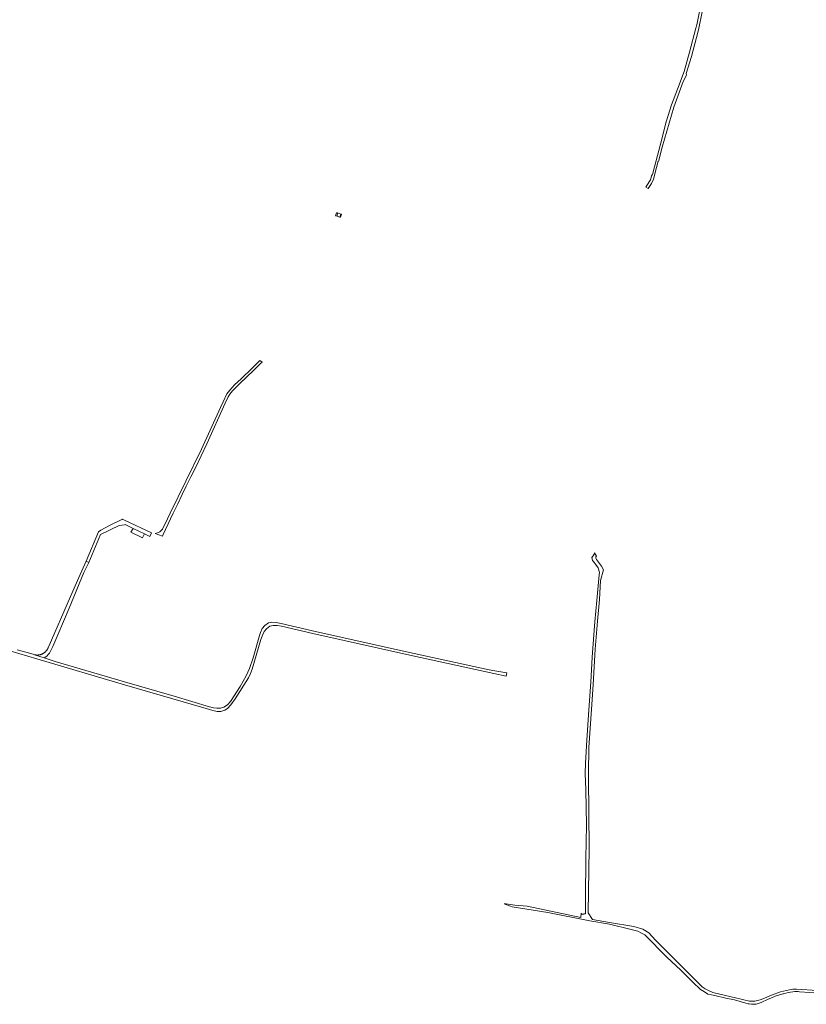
# Model space of a CAD drawing. Extents: x 146402 to 164798, y 455483 to 464134.
# Tile 473 of 575: x 159392 to 160203, y 460494 to 461509. Entities that reach past the tile are written whole.
import ezdxf

# ---------------------------------------------------------------- set-up
doc = ezdxf.new("R2010")
doc.units = 0
doc.header["$LTSCALE"] = 0.2
for name, color, linetype, lineweight in [('B-XX-VH-VERHARDING_ASFALT-GV', 252, 'CONTINUOUS', 18), ('B-XX-VH-VERHARDING_BETONSTRAATSTEEN-GV', 252, 'CONTINUOUS', 18), ('B-XX-VH-VERHARDING_FUNDERING_ZAND-GV', 252, 'CONTINUOUS', 18)]:
    doc.layers.add(name, color=color, linetype=linetype, lineweight=lineweight)

msp = doc.modelspace()

# ---------------------------------------------------------------- linework, layer by layer
at = {"layer": 'B-XX-VH-VERHARDING_ASFALT-GV'}
msp.add_lwpolyline([(159381.726, 460857.882), (159409.698, 460849.654), (159500, 460822.887), (159584.166, 460798.405), (159591.211, 460796.562), (159595.599, 460795.538), (159599.335, 460795.532), (159603.272, 460796.692), (159606.143, 460798.445), (159609.532, 460802.198), (159614.003, 460808.395), (159627.729, 460830.235), (159629.778, 460834.52), (159631.637, 460839.061), (159640.659, 460869.818), (159642.483, 460874.971), (159644.053, 460878.004), (159646.247, 460880.83), (159649.736, 460883.309), (159653.254, 460884.231), (159657.411, 460884.097), (159661.886, 460883.426), (159694.303, 460875.917), (159794.022, 460853.651), (159880.585, 460834.732), (159893.416, 460832.029), (159894.122, 460835.379), (159881.834, 460837.37), (159876.076, 460838.303), (159790.764, 460857.154), (159693.857, 460878.73), (159661.433, 460886.234), (159656.256, 460887.208), (159651.934, 460887.609), (159648.423, 460886.868), (159644.645, 460884.233), (159641.864, 460880.899), (159640.241, 460877.026), (159639.089, 460873.827), (159632.529, 460850.95), (159628.99, 460839.973), (159625.506, 460832.138), (159619.168, 460821.113), (159609.182, 460805.756), (159606.005, 460802.433), (159602.496, 460800.054), (159599.031, 460798.921), (159595.255, 460798.749), (159591.761, 460799.123), (159587.65, 460800.164), (159551.108, 460811.402), (159500, 460825.925), (159428.381, 460847.204), (159417.246, 460850.786), (159407.373, 460853.961), (159405.701, 460854.499), (159389.459, 460859.046)], dxfattribs=at)
at = {"layer": 'B-XX-VH-VERHARDING_BETONSTRAATSTEEN-GV'}
msp.add_lwpolyline([(160096.855, 461538.432), (160089.868, 461503.647), (160088.937, 461500), (160082.628, 461475.277), (160076.86, 461455.415), (160069.987, 461437.093), (160064.01, 461421.116), (160058.453, 461403.386), (160052.608, 461380.437), (160044.805, 461350.61), (160044.341, 461348.563), (160043.747, 461348.719), (160042.311, 461343.693), (160038.544, 461337.83), (160037.382, 461336.021), (160039.881, 461334.812), (160040.44, 461335.645), (160043.324, 461339.944), (160045.306, 461344.42), (160046.218, 461348.019), (160046.675, 461349.825), (160050.087, 461362.856), (160050.604, 461362.78), (160054.221, 461377.553), (160066.162, 461418.713), (160076.04, 461444.985), (160077.955, 461449.02), (160079.282, 461452.131), (160079.188, 461453.207), (160084.539, 461470.849), (160091.361, 461497.086), (160091.961, 461500), (160098.289, 461530.731)], dxfattribs=at)
for points in [[(159718.697, 461309.838), (159718.69, 461309.84), (159717.661, 461306.6), (159719.069, 461306.159), (159719.631, 461309.53)], [(159722.928, 461308.444), (159719.631, 461309.53), (159719.069, 461306.159), (159721.888, 461305.273)], [(159723.594, 461308.224), (159722.928, 461308.444), (159721.888, 461305.273), (159722.535, 461305.069)], [(159641.753, 461155.58), (159639.624, 461157.485), (159631.666, 461149.386), (159620.125, 461138.513), (159613.34, 461132.273), (159608.589, 461126.928), (159605.609, 461122.916), (159601.537, 461114.799), (159598.82, 461108.896), (159579.212, 461066.097), (159547.2, 461000), (159544.358, 460994.131), (159539.013, 460983.575), (159536.533, 460980.889), (159533.993, 460979.619), (159531.462, 460979.131), (159539.107, 460976.219), (159539.755, 460978.116), (159542.24, 460982.984), (159550.207, 461000), (159554.808, 461009.575), (159559.498, 461019.166), (159563.719, 461027.757), (159568.527, 461037.525), (159573.013, 461046.74), (159584.733, 461071.635), (159603.817, 461113.401), (159606.895, 461119.822), (159608.525, 461122.808), (159611.266, 461126.169), (159618.524, 461133.469), (159633.435, 461147.362), (159640, 461153.866)], [(159498.326, 460993.589), (159497.965, 460993.736), (159484.666, 460987.365), (159475.617, 460982.577), (159473.137, 460980.889), (159460.444, 460950.423), (159463.066, 460949.25), (159475.359, 460978.031), (159494.41, 460987.345), (159500, 460988.115), (159500.548, 460988.191), (159508.809, 460984.254), (159520.735, 460978.571), (159525.934, 460976.093), (159527.834, 460979.777), (159500, 460992.806)], [(159520.735, 460978.571), (159508.809, 460984.254), (159506.65, 460980.398), (159518.557, 460974.681)], [(159463.066, 460949.25), (159460.444, 460950.423), (159452.891, 460933.652), (159444.315, 460914.219), (159421.303, 460861.242), (159421.221, 460861.046), (159421.094, 460860.761), (159420.959, 460860.479), (159420.818, 460860.2), (159420.669, 460859.926), (159420.513, 460859.655), (159420.351, 460859.388), (159420.181, 460859.126), (159420.005, 460858.868), (159419.823, 460858.614), (159419.634, 460858.365), (159419.439, 460858.122), (159419.237, 460857.883), (159419.03, 460857.649), (159418.817, 460857.421), (159418.597, 460857.199), (159418.372, 460856.982), (159418.142, 460856.771), (159417.907, 460856.566), (159417.666, 460856.367), (159417.42, 460856.174), (159417.169, 460855.988), (159416.914, 460855.808), (159416.654, 460855.634), (159416.39, 460855.468), (159416.122, 460855.308), (159415.849, 460855.155), (159415.573, 460855.009), (159415.293, 460854.871), (159415.01, 460854.739), (159414.723, 460854.615), (159414.433, 460854.498), (159414.141, 460854.389), (159413.846, 460854.287), (159413.548, 460854.193), (159413.248, 460854.106), (159412.946, 460854.027), (159412.641, 460853.956), (159412.335, 460853.893), (159412.028, 460853.838), (159411.719, 460853.79), (159411.409, 460853.75), (159411.099, 460853.719), (159410.787, 460853.695), (159410.475, 460853.679), (159410.163, 460853.672), (159409.851, 460853.672), (159409.538, 460853.68), (159409.227, 460853.696), (159408.915, 460853.721), (159408.604, 460853.753), (159408.295, 460853.793), (159407.986, 460853.841), (159407.679, 460853.897), (159407.373, 460853.961), (159417.246, 460850.786), (159418.981, 460851.684), (159420.214, 460852.871), (159421.323, 460854.256), (159421.63, 460854.605), (159422.606, 460855.715), (159423.837, 460857.841), (159426.029, 460862.486), (159431.223, 460874.447), (159442.84, 460902.099), (159458.201, 460938.885), (159458.557, 460939.644)]]:
    msp.add_lwpolyline(points, close=True, dxfattribs=at)
at = {"layer": 'B-XX-VH-VERHARDING_FUNDERING_ZAND-GV'}
msp.add_lwpolyline([(160279.522, 460503.593), (160192.797, 460509.18), (160188.929, 460509.308), (160185.56, 460508.606), (160176.156, 460506.281), (160166.982, 460503.047), (160159.704, 460500), (160155.275, 460498.146), (160152.543, 460497.324), (160149.761, 460496.689), (160144.248, 460496.677), (160138.423, 460498.04), (160134.347, 460499.245), (160131.111, 460500), (160106.389, 460505.766), (160101.239, 460507.968), (160098.543, 460509.523), (160095.58, 460511.696), (160047.294, 460559.85), (160040.415, 460567.126), (160034.462, 460570.962), (160025.069, 460573.741), (160000, 460577.929), (159982.296, 460580.887), (159978.046, 460587.935), (159978.972, 460654.345), (159978.347, 460727.544), (159978.311, 460731.736), (159978.796, 460758.26), (159981.795, 460802.534), (159983.001, 460823.175), (159985.146, 460859.861), (159987.615, 460888.612), (159989.688, 460911.124), (159990.879, 460930.438), (159993.815, 460941.714), (159991.647, 460945.263), (159986.527, 460952.25), (159985.891, 460953.553), (159985.729, 460954.818), (159986.478, 460955.769), (159984.652, 460959.045), (159984.201, 460957.694), (159982.991, 460956.128), (159981.65, 460954.393), (159982.624, 460951.012), (159983.366, 460950.019), (159988.2, 460943.552), (159989.675, 460938.968), (159989.484, 460936.515), (159986.787, 460910.028), (159984.713, 460888.05), (159983.917, 460874.68), (159982.237, 460851.381), (159980.682, 460825.591), (159978.62, 460797.03), (159976.684, 460765.939), (159975.203, 460742.245), (159974.954, 460731.487), (159975.512, 460714.68), (159976.12, 460678.296), (159975.734, 460643.926), (159975.127, 460603.544), (159975.159, 460591.481), (159975.401, 460586.808), (159973.703, 460586.86), (159973.668, 460586.829), (159973.533, 460586.724), (159973.388, 460586.633), (159973.236, 460586.555), (159973.077, 460586.491), (159972.913, 460586.443), (159972.745, 460586.41), (159972.575, 460586.393), (159972.489, 460586.392), (159972.404, 460586.392), (159972.233, 460586.407), (159972.065, 460586.437), (159971.9, 460586.484), (159971.74, 460586.545), (159971.587, 460586.621), (159971.442, 460586.711), (159971.305, 460586.814), (159971.179, 460586.929), (159971.065, 460587.056), (159970.962, 460587.193), (159970.873, 460587.338), (159970.798, 460587.492), (159970.737, 460587.652), (159970.565, 460583.001), (159915.001, 460594.619), (159902.279, 460595.782), (159900.113, 460595.98), (159893.419, 460597.012), (159891.562, 460597.299), (159897.93, 460594.717), (159899.761, 460594.197), (159936.561, 460588.074), (159979.586, 460579.695), (160000, 460576.158), (160022.209, 460570.723), (160029.177, 460569.044), (160032.871, 460566.935), (160036.334, 460565.155), (160059.036, 460542.033), (160073.458, 460528.684), (160085.818, 460516.247), (160093.835, 460508.817), (160097.962, 460506.28), (160101.521, 460504.093), (160105.195, 460503.268), (160108.563, 460502.512), (160119.974, 460500), (160128.736, 460498.071), (160140.562, 460494.828), (160142.772, 460494.173), (160143.919, 460493.973), (160146.381, 460493.545), (160151.149, 460493.856), (160156.325, 460495.515), (160163.616, 460498.864), (160166.308, 460500), (160170.626, 460501.822), (160177.527, 460503.967), (160178.704, 460504.254), (160179.396, 460504.423), (160184.33, 460505.628), (160188.988, 460506.545), (160191.19, 460506.768), (160194.363, 460506.603), (160195.795, 460506.529), (160270.527, 460501.709)], dxfattribs=at)

doc.saveas('drawing.dxf')
